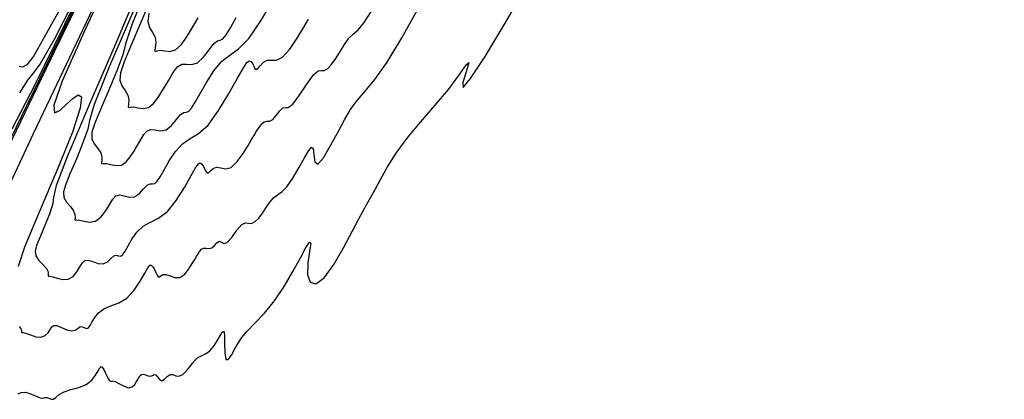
# Model space of a CAD drawing. Extents: x 3249832 to 3255657, y 13789405 to 13793316.
# Tile 620 of 656: x 3252328 to 3252376, y 13791991 to 13792009. Entities that reach past the tile are written whole.
import ezdxf

# ---------------------------------------------------------------- set-up
doc = ezdxf.new("R2010")
doc.units = 0
doc.header["$LTSCALE"] = 100
doc.header["$MEASUREMENT"] = 0
for name, color, linetype in [('GRATIO_03231_CON', 1, 'CONTINUOUS'), ('GRATIO_0323_ICON', 1, 'CONTINUOUS'), ('TARGETS_EAST', 7, 'CONTINUOUS')]:
    doc.layers.add(name, color=color, linetype=linetype)

# ---------------------------------------------------------------- blocks, each defined once
blk = doc.blocks.new('Gratio_032316_contours')
at = {"layer": 'GRATIO_03231_CON', "color": 5, "linetype": 'Continuous', "flags": 128}
for points in [[(3252404.72, 13792165.952), (3252403.045, 13792162.111), (3252398.347, 13792151.92), (3252389.9, 13792133.803), (3252379.951, 13792112.533), (3252371.491, 13792094.467), (3252366.761, 13792084.373), (3252365.018, 13792080.654), (3252364.768, 13792080.122), (3252364.604, 13792079.775), (3252363.454, 13792077.353), (3252360.333, 13792070.782), (3252354.745, 13792059.03), (3252348.17, 13792045.23), (3252342.579, 13792033.559), (3252339.451, 13792027.142), (3252338.291, 13792024.911), (3252338.116, 13792024.747), (3252338.02, 13792024.716), (3252337.43, 13792023.622), (3252335.856, 13792020.455), (3252333.042, 13792014.694), (3252329.683, 13792007.784), (3252326.712, 13792001.66)], [(3252348.822, 13792047.371), (3252343.527, 13792036.469), (3252337.199, 13792023.427), (3252331.599, 13792011.881), (3252328.069, 13792004.612), (3252326.29, 13792000.997)], [(3252351.956, 13792054), (3252343.473, 13792036.509), (3252335.936, 13792020.968), (3252331.136, 13792011.082), (3252328.67, 13792006.049), (3252327.585, 13792003.942)], [(3252353.094, 13792056.489), (3252345.343, 13792040.508), (3252338.324, 13792026.036), (3252333.626, 13792016.361), (3252330.978, 13792010.952), (3252329.641, 13792008.322), (3252328.959, 13792007.136), (3252328.605, 13792006.667), (3252328.334, 13792006.339), (3252327.958, 13792005.719)]]:
    blk.add_lwpolyline(points, dxfattribs=at)
at = {"layer": 'GRATIO_03231_CON', "color": 1, "linetype": 'Continuous', "flags": 128}
for points in [[(3252327.881, 13791991.009), (3252328.039, 13791991.079), (3252328.221, 13791991.103), (3252328.462, 13791991.03), (3252328.726, 13791990.91), (3252328.954, 13791990.816), (3252329.107, 13791990.801), (3252329.206, 13791990.829), (3252329.288, 13791990.842), (3252329.384, 13791990.802), (3252329.492, 13791990.75), (3252329.607, 13791990.746), (3252329.728, 13791990.832), (3252329.888, 13791990.974), (3252330.125, 13791991.117), (3252330.463, 13791991.223), (3252330.846, 13791991.325), (3252331.202, 13791991.468), (3252331.474, 13791991.683), (3252331.665, 13791991.928), (3252331.792, 13791992.145), (3252331.875, 13791992.286), (3252331.934, 13791992.342), (3252331.99, 13791992.313), (3252332.059, 13791992.206), (3252332.137, 13791992.054), (3252332.211, 13791991.896), (3252332.273, 13791991.765), (3252332.326, 13791991.674), (3252332.373, 13791991.632), (3252332.422, 13791991.638), (3252332.496, 13791991.65), (3252332.624, 13791991.618), (3252332.822, 13791991.51), (3252333.055, 13791991.384), (3252333.276, 13791991.315), (3252333.447, 13791991.358), (3252333.571, 13791991.475), (3252333.657, 13791991.609), (3252333.718, 13791991.71), (3252333.764, 13791991.785), (3252333.802, 13791991.848), (3252333.844, 13791991.91), (3252333.9, 13791991.958), (3252333.982, 13791991.97), (3252334.096, 13791991.937), (3252334.225, 13791991.89), (3252334.346, 13791991.874), (3252334.444, 13791991.912), (3252334.525, 13791991.959), (3252334.602, 13791991.948), (3252334.684, 13791991.843), (3252334.779, 13791991.712), (3252334.889, 13791991.653), (3252335.018, 13791991.728), (3252335.157, 13791991.867), (3252335.297, 13791991.966), (3252335.433, 13791991.954), (3252335.573, 13791991.891), (3252335.73, 13791991.87), (3252335.912, 13791991.96), (3252336.098, 13791992.132), (3252336.266, 13791992.332), (3252336.399, 13791992.514), (3252336.519, 13791992.666), (3252336.655, 13791992.784), (3252336.828, 13791992.871), (3252337.027, 13791992.964), (3252337.232, 13791993.109), (3252337.425, 13791993.335), (3252337.596, 13791993.602), (3252337.738, 13791993.854), (3252337.844, 13791994.033), (3252337.915, 13791994.071), (3252337.95, 13791993.896), (3252337.956, 13791993.486), (3252337.964, 13791993.012), (3252338.015, 13791992.692), (3252338.134, 13791992.685), (3252338.296, 13791992.907), (3252338.464, 13791993.213), (3252338.618, 13791993.492), (3252338.797, 13791993.761), (3252339.058, 13791994.071), (3252339.439, 13791994.463), (3252339.904, 13791994.955), (3252340.397, 13791995.557), (3252340.869, 13791996.261), (3252341.294, 13791996.991), (3252341.653, 13791997.654), (3252341.928, 13791998.158), (3252342.101, 13791998.424), (3252342.158, 13791998.372), (3252342.103, 13791997.974), (3252342.018, 13791997.389), (3252342.003, 13791996.823), (3252342.138, 13791996.461), (3252342.417, 13791996.392), (3252342.813, 13791996.679), (3252343.291, 13791997.337), (3252343.781, 13791998.183), (3252344.206, 13791998.981), (3252344.51, 13791999.554), (3252344.725, 13791999.95), (3252344.903, 13792000.274), (3252345.092, 13792000.619), (3252345.313, 13792001.022), (3252345.581, 13792001.508), (3252345.913, 13792002.094), (3252346.333, 13792002.766), (3252346.867, 13792003.505), (3252347.52, 13792004.289), (3252348.222, 13792005.092), (3252348.882, 13792005.883), (3252349.414, 13792006.609), (3252349.763, 13792007.107), (3252349.878, 13792007.192), (3252349.756, 13792006.783), (3252349.583, 13792006.229), (3252349.59, 13792005.984), (3252349.957, 13792006.41), (3252350.667, 13792007.493), (3252351.651, 13792009.124), (3252352.818, 13792011.148)], [(3252350.852, 13792050.512), (3252341.553, 13792030.948), (3252333.463, 13792013.928), (3252328.615, 13792003.719), (3252326.473, 13791999.137)], [(3252327.941, 13791994.308), (3252328.03, 13791994.17), (3252328.053, 13791994.076), (3252328.051, 13791994.027), (3252328.064, 13791994.014), (3252328.123, 13791994.008), (3252328.257, 13791993.973), (3252328.48, 13791993.889), (3252328.749, 13791993.803), (3252329.005, 13791993.778), (3252329.203, 13791993.856), (3252329.346, 13791994.002), (3252329.45, 13791994.164), (3252329.534, 13791994.291), (3252329.63, 13791994.36), (3252329.778, 13791994.351), (3252329.998, 13791994.261), (3252330.254, 13791994.148), (3252330.492, 13791994.089), (3252330.672, 13791994.132), (3252330.806, 13791994.227), (3252330.918, 13791994.297), (3252331.028, 13791994.29), (3252331.133, 13791994.241), (3252331.228, 13791994.209), (3252331.31, 13791994.243), (3252331.391, 13791994.348), (3252331.488, 13791994.518), (3252331.619, 13791994.74), (3252331.802, 13791994.975), (3252332.06, 13791995.174), (3252332.402, 13791995.315), (3252332.793, 13791995.459), (3252333.185, 13791995.694), (3252333.538, 13791996.071), (3252333.833, 13791996.514), (3252334.058, 13791996.91), (3252334.208, 13791997.171), (3252334.305, 13791997.295), (3252334.38, 13791997.303), (3252334.456, 13791997.22), (3252334.532, 13791997.084), (3252334.603, 13791996.936), (3252334.662, 13791996.813), (3252334.717, 13791996.737), (3252334.776, 13791996.723), (3252334.847, 13791996.772), (3252334.947, 13791996.836), (3252335.093, 13791996.85), (3252335.295, 13791996.778), (3252335.533, 13791996.693), (3252335.78, 13791996.696), (3252336.012, 13791996.857), (3252336.215, 13791997.115), (3252336.379, 13791997.379), (3252336.498, 13791997.577), (3252336.586, 13791997.722), (3252336.662, 13791997.846), (3252336.74, 13791997.97), (3252336.829, 13791998.076), (3252336.934, 13791998.134), (3252337.056, 13791998.131), (3252337.189, 13791998.114), (3252337.327, 13791998.145), (3252337.461, 13791998.26), (3252337.587, 13791998.397), (3252337.701, 13791998.468), (3252337.804, 13791998.421), (3252337.922, 13791998.354), (3252338.084, 13791998.405), (3252338.309, 13791998.658), (3252338.562, 13791999.003), (3252338.796, 13791999.279), (3252338.98, 13791999.371), (3252339.129, 13791999.352), (3252339.276, 13791999.339), (3252339.442, 13791999.424), (3252339.624, 13791999.601), (3252339.808, 13791999.841), (3252339.986, 13792000.111), (3252340.161, 13792000.372), (3252340.34, 13792000.583), (3252340.532, 13792000.727), (3252340.747, 13792000.876), (3252340.998, 13792001.129), (3252341.288, 13792001.547), (3252341.587, 13792002.053), (3252341.855, 13792002.536), (3252342.06, 13792002.894), (3252342.2, 13792003.064), (3252342.28, 13792002.993), (3252342.316, 13792002.683), (3252342.366, 13792002.343), (3252342.504, 13792002.235), (3252342.775, 13792002.543), (3252343.129, 13792003.139), (3252343.492, 13792003.814), (3252343.809, 13792004.402), (3252344.105, 13792004.901), (3252344.427, 13792005.347), (3252344.814, 13792005.797), (3252345.295, 13792006.373), (3252345.894, 13792007.218), (3252346.611, 13792008.407), (3252347.366, 13792009.764)], [(3252353.245, 13792055.386), (3252345.375, 13792038.828), (3252338.297, 13792023.935), (3252333.648, 13792014.145), (3252331.147, 13792008.816), (3252330.03, 13792006.284), (3252329.627, 13792005.108), (3252329.652, 13792004.739), (3252329.911, 13792004.849), (3252330.236, 13792005.141), (3252330.555, 13792005.444), (3252330.82, 13792005.619), (3252330.82, 13792005.619), (3252330.972, 13792005.519), (3252330.912, 13792004.973), (3252330.529, 13792003.801), (3252329.781, 13792001.953), (3252328.903, 13791999.882), (3252328.199, 13791998.17), (3252327.887, 13791997.239)], [(3252333.788, 13792010.837), (3252332.666, 13792008.173), (3252331.349, 13792005.132), (3252330.27, 13792002.591), (3252329.743, 13792001.191), (3252329.606, 13792000.614), (3252329.574, 13792000.309), (3252329.428, 13791999.838), (3252329.192, 13791999.241), (3252328.952, 13791998.676), (3252328.783, 13791998.263), (3252328.712, 13791997.975), (3252328.752, 13791997.748), (3252328.902, 13791997.532), (3252329.099, 13791997.323), (3252329.266, 13791997.132), (3252329.344, 13791996.969), (3252329.357, 13791996.847), (3252329.352, 13791996.776), (3252329.367, 13791996.759), (3252329.432, 13791996.76), (3252329.57, 13791996.737), (3252329.791, 13791996.665), (3252330.061, 13791996.598), (3252330.331, 13791996.61), (3252330.563, 13791996.753), (3252330.751, 13791996.979), (3252330.901, 13791997.217), (3252331.021, 13791997.406), (3252331.142, 13791997.521), (3252331.302, 13791997.543), (3252331.525, 13791997.474), (3252331.781, 13791997.385), (3252332.029, 13791997.362), (3252332.237, 13791997.463), (3252332.407, 13791997.625), (3252332.549, 13791997.753), (3252332.673, 13791997.78), (3252332.786, 13791997.753), (3252332.889, 13791997.746), (3252332.99, 13791997.819), (3252333.104, 13791997.983), (3252333.247, 13791998.237), (3252333.437, 13791998.568), (3252333.679, 13791998.915), (3252333.979, 13791999.204), (3252334.337, 13791999.397), (3252334.74, 13791999.592), (3252335.169, 13791999.919), (3252335.602, 13792000.46), (3252336.002, 13792001.1), (3252336.325, 13792001.675), (3252336.541, 13792002.055), (3252336.677, 13792002.248), (3252336.77, 13792002.294), (3252336.852, 13792002.234), (3252336.928, 13792002.113), (3252336.994, 13792001.975), (3252337.051, 13792001.862), (3252337.108, 13792001.8), (3252337.178, 13792001.813), (3252337.272, 13792001.907), (3252337.398, 13792002.022), (3252337.561, 13792002.082), (3252337.767, 13792002.045), (3252338.011, 13792002.001), (3252338.284, 13792002.077), (3252338.576, 13792002.356), (3252338.859, 13792002.754), (3252339.1, 13792003.149), (3252339.278, 13792003.444), (3252339.409, 13792003.66), (3252339.521, 13792003.844), (3252339.637, 13792004.029), (3252339.758, 13792004.193), (3252339.885, 13792004.298), (3252340.015, 13792004.326), (3252340.154, 13792004.338), (3252340.308, 13792004.416), (3252340.478, 13792004.608), (3252340.649, 13792004.836), (3252340.8, 13792004.987), (3252340.924, 13792004.998), (3252341.066, 13792004.997), (3252341.28, 13792005.157), (3252341.6, 13792005.588), (3252341.966, 13792006.138), (3252342.295, 13792006.591), (3252342.526, 13792006.788), (3252342.685, 13792006.813), (3252342.821, 13792006.807), (3252342.973, 13792006.887), (3252343.149, 13792007.07), (3252343.35, 13792007.351), (3252343.572, 13792007.708), (3252343.802, 13792008.078), (3252344.025, 13792008.383), (3252344.235, 13792008.582), (3252344.467, 13792008.788), (3252344.764, 13792009.149), (3252345.151, 13792009.759)], [(3252333.795, 13792010.382), (3252332.341, 13792007.013), (3252331.599, 13792005.143), (3252331.365, 13792004.362), (3252331.28, 13792003.944), (3252331.064, 13792003.317), (3252330.745, 13792002.531), (3252330.429, 13792001.789), (3252330.206, 13792001.249), (3252330.099, 13792000.882), (3252330.117, 13792000.612), (3252330.25, 13792000.376), (3252330.435, 13792000.158), (3252330.591, 13791999.956), (3252330.658, 13791999.769), (3252330.662, 13791999.618), (3252330.652, 13791999.526), (3252330.671, 13791999.504), (3252330.742, 13791999.513), (3252330.883, 13791999.501), (3252331.103, 13791999.44), (3252331.373, 13791999.392), (3252331.657, 13791999.443), (3252331.923, 13791999.65), (3252332.157, 13791999.955), (3252332.352, 13792000.271), (3252332.507, 13792000.522), (3252332.653, 13792000.682), (3252332.826, 13792000.736), (3252333.051, 13792000.688), (3252333.308, 13792000.621), (3252333.567, 13792000.635), (3252333.802, 13792000.794), (3252334.007, 13792001.023), (3252334.179, 13792001.208), (3252334.319, 13792001.271), (3252334.438, 13792001.266), (3252334.551, 13792001.282), (3252334.67, 13792001.394), (3252334.816, 13792001.618), (3252335.006, 13792001.957), (3252335.256, 13792002.396), (3252335.557, 13792002.854), (3252335.898, 13792003.233), (3252336.272, 13792003.48), (3252336.686, 13792003.725), (3252337.152, 13792004.144), (3252337.666, 13792004.848), (3252338.17, 13792005.685), (3252338.591, 13792006.439), (3252338.874, 13792006.94), (3252339.048, 13792007.201), (3252339.16, 13792007.284), (3252339.249, 13792007.248), (3252339.324, 13792007.142), (3252339.386, 13792007.015), (3252339.44, 13792006.911), (3252339.499, 13792006.863), (3252339.581, 13792006.903), (3252339.697, 13792007.041), (3252339.848, 13792007.208), (3252340.03, 13792007.314), (3252340.24, 13792007.312), (3252340.489, 13792007.31), (3252340.789, 13792007.458), (3252341.141, 13792007.854), (3252341.503, 13792008.393), (3252341.821, 13792008.919), (3252342.057, 13792009.311)], [(3252334.335, 13792010.276), (3252333.851, 13792009.112), (3252333.384, 13792008.017), (3252333.052, 13792007.223), (3252332.875, 13792006.696), (3252332.846, 13792006.339), (3252332.948, 13792006.064), (3252333.107, 13792005.829), (3252333.24, 13792005.604), (3252333.285, 13792005.369), (3252333.271, 13792005.16), (3252333.254, 13792005.025), (3252333.279, 13792004.994), (3252333.361, 13792005.018), (3252333.509, 13792005.03), (3252333.723, 13792004.986), (3252333.979, 13792004.947), (3252334.245, 13792004.998), (3252334.496, 13792005.197), (3252334.721, 13792005.493), (3252334.918, 13792005.811), (3252335.083, 13792006.088), (3252335.229, 13792006.334), (3252335.368, 13792006.57), (3252335.516, 13792006.809), (3252335.681, 13792007.01), (3252335.874, 13792007.12), (3252336.103, 13792007.116), (3252336.362, 13792007.094), (3252336.642, 13792007.181), (3252336.932, 13792007.457), (3252337.207, 13792007.819), (3252337.439, 13792008.119), (3252337.61, 13792008.252), (3252337.743, 13792008.291), (3252337.873, 13792008.356), (3252338.031, 13792008.545), (3252338.241, 13792008.888), (3252338.525, 13792009.396)], [(3252334.262, 13792009.603), (3252334.211, 13792009.202), (3252334.296, 13792008.908), (3252334.443, 13792008.665), (3252334.565, 13792008.427), (3252334.598, 13792008.168), (3252334.576, 13792007.93), (3252334.555, 13792007.775), (3252334.583, 13792007.739), (3252334.671, 13792007.771), (3252334.822, 13792007.794), (3252335.034, 13792007.761), (3252335.288, 13792007.736), (3252335.561, 13792007.813), (3252335.832, 13792008.054), (3252336.086, 13792008.402), (3252336.314, 13792008.771), (3252336.506, 13792009.095), (3252336.675, 13792009.38)]]:
    blk.add_lwpolyline(points, dxfattribs=at)
at = {"layer": 'GRATIO_0323_ICON', "color": 7, "linetype": 'Continuous', "flags": 128}
for points in [[(3252354.232, 13792058.979), (3252347.213, 13792044.507), (3252340.711, 13792031.103), (3252336.116, 13792021.64), (3252333.286, 13792015.855), (3252331.698, 13792012.702), (3252330.863, 13792011.191), (3252330.439, 13792010.565), (3252330.116, 13792010.124), (3252329.659, 13792009.337), (3252329.126, 13792008.363), (3252328.646, 13792007.531), (3252328.316, 13792007.09), (3252328.101, 13792006.966), (3252327.933, 13792007.009)], [(3252334.412, 13792011.434), (3252333.455, 13792009.094), (3252333.124, 13792008.109), (3252332.985, 13792007.579), (3252332.699, 13792006.797), (3252332.298, 13792005.822), (3252331.907, 13792004.903), (3252331.629, 13792004.236), (3252331.487, 13792003.789), (3252331.481, 13792003.475), (3252331.599, 13792003.22), (3252331.771, 13792002.994), (3252331.916, 13792002.78), (3252331.971, 13792002.569), (3252331.967, 13792002.389), (3252331.953, 13792002.275), (3252331.975, 13792002.249), (3252332.052, 13792002.266), (3252332.196, 13792002.265), (3252332.412, 13792002.212), (3252332.67, 13792002.159), (3252332.93, 13792002.184), (3252333.16, 13792002.34), (3252333.356, 13792002.585), (3252333.522, 13792002.85), (3252333.66, 13792003.082), (3252333.782, 13792003.287), (3252333.899, 13792003.485), (3252334.023, 13792003.685), (3252334.169, 13792003.848), (3252334.35, 13792003.928), (3252334.577, 13792003.902), (3252334.835, 13792003.857), (3252335.104, 13792003.908), (3252335.367, 13792004.126), (3252335.607, 13792004.421), (3252335.809, 13792004.664), (3252335.965, 13792004.761), (3252336.091, 13792004.779), (3252336.212, 13792004.819), (3252336.351, 13792004.97), (3252336.529, 13792005.253), (3252336.766, 13792005.677), (3252337.074, 13792006.224), (3252337.434, 13792006.794), (3252337.817, 13792007.263), (3252338.207, 13792007.563), (3252338.633, 13792007.858), (3252339.135, 13792008.37), (3252339.73, 13792009.237), (3252340.339, 13792010.271)]]:
    blk.add_lwpolyline(points, dxfattribs=at)

msp = doc.modelspace()

# ---------------------------------------------------------------- block references
at = {"layer": 'TARGETS_EAST'}
msp.add_blockref('Gratio_032316_contours', (0, 0), dxfattribs=at)

doc.saveas('drawing.dxf')
